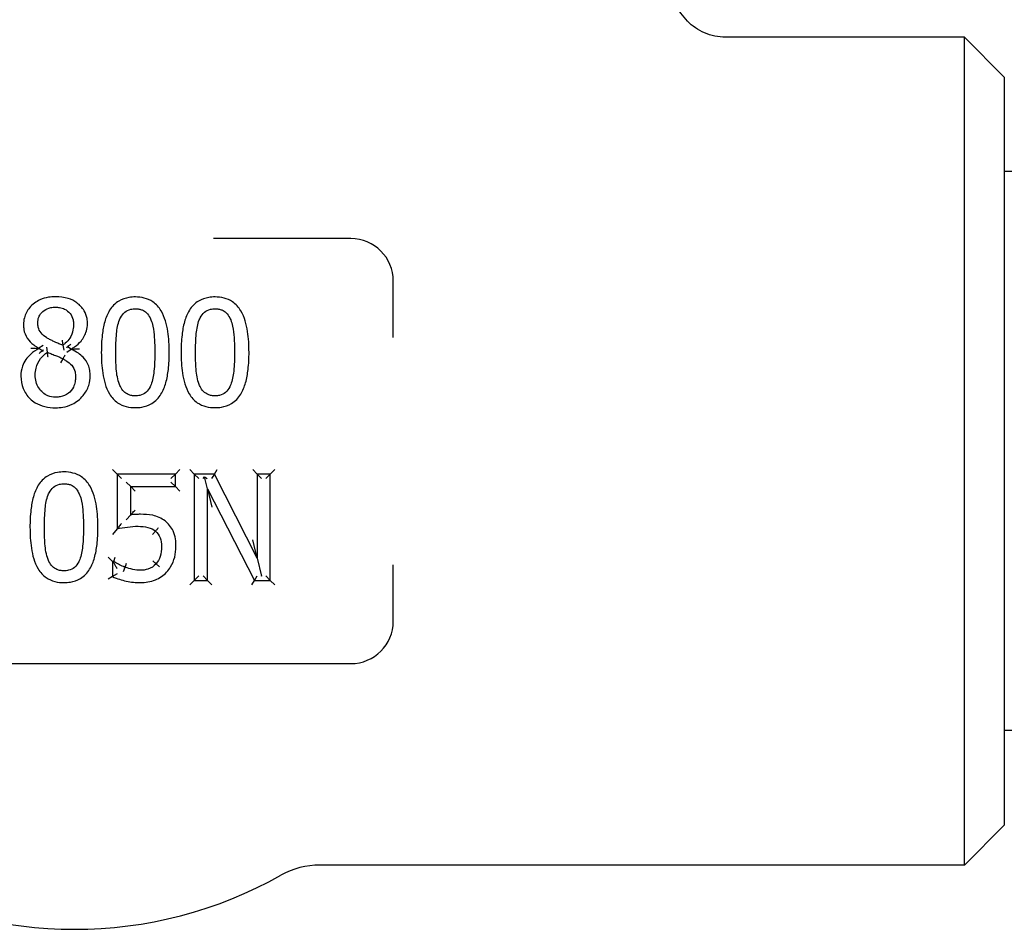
# Model space of a CAD drawing. Header units: inches. Extents: x 24 to 1128, y -94 to 748.
# Tile 381 of 546: x 709.47 to 711.78, y 256.94 to 259.08. Entities that reach past the tile are written whole.
import ezdxf

# ---------------------------------------------------------------- set-up
doc = ezdxf.new("R2010")
doc.units = ezdxf.units.IN
doc.header["$LTSCALE"] = 32
doc.header["$MEASUREMENT"] = 0
doc.layers.add('Visible (ANSI)', color=7, linetype='Continuous', lineweight=30)

msp = doc.modelspace()

# ---------------------------------------------------------------- linework, layer by layer
at = {"layer": 'Visible (ANSI)'}
for p, q in [((711.68908, 259.03662), (711.12768, 259.03662)), ((711.78283, 258.94287), (711.68908, 259.03662)), ((711.68908, 257.08912), (711.68908, 259.03662)), ((711.78283, 258.94287), (711.78283, 257.18287)), ((714.34533, 258.72037), (711.78283, 258.72037)), ((710.24533, 258.56287), (709.92248, 258.56287)), ((710.34533, 258.33036), (710.34533, 258.46287)), ((709.52199, 258.31091), (709.51157, 258.30492)), ((709.53163, 258.2954), (709.53046, 258.30712)), ((709.56809, 258.31201), (709.57007, 258.30042)), ((709.57873, 258.30905), (709.58775, 258.30351)), ((709.51157, 258.30492), (709.51157, 258.30391)), ((709.52051, 258.29834), (709.51157, 258.30391)), ((709.57733, 258.29584), (709.58775, 258.30249)), ((709.58775, 258.30249), (709.58775, 258.30351)), ((709.56323, 258.2707), (709.5683, 258.2798)), ((709.69542, 258.00878), (709.68501, 258.0192)), ((709.69542, 258.00878), (709.69542, 257.87993)), ((709.83258, 258.00878), (709.69542, 258.00878)), ((709.69542, 258.00878), (709.70584, 257.99837)), ((709.83258, 258.00878), (709.82216, 257.99837)), ((709.83258, 258.00878), (709.843, 258.0192)), ((709.83258, 257.97941), (709.83258, 258.00878)), ((709.87715, 258.00878), (709.86673, 258.0192)), ((709.92435, 258.00878), (709.87715, 258.00878)), ((709.87715, 258.00878), (709.87715, 257.75878)), ((709.87715, 258.00878), (709.88757, 257.99837)), ((709.92435, 258.00878), (709.91797, 257.99837)), ((709.92435, 258.00878), (709.93074, 258.0192)), ((710.02504, 257.81085), (709.92435, 258.00878)), ((710.02504, 258.00878), (710.01463, 258.0192)), ((710.02504, 258.00878), (710.02504, 257.81085)), ((710.05604, 258.00878), (710.02504, 258.00878)), ((710.02504, 258.00878), (710.03546, 257.99837)), ((710.05604, 258.00878), (710.04562, 257.99837)), ((710.05604, 258.00878), (710.06646, 258.0192)), ((710.05604, 257.75878), (710.05604, 258.00878)), ((709.72764, 257.97941), (709.71722, 257.98982)), ((709.83258, 257.97941), (709.82216, 257.98982)), ((709.89773, 257.99837), (709.90144, 258.00208)), ((709.90144, 258.00208), (709.90753, 257.99837)), ((709.90815, 257.97434), (709.90144, 258.00208)), ((709.72764, 257.97941), (709.83258, 257.97941)), ((709.72764, 257.91275), (709.72764, 257.97941)), ((709.72764, 257.97941), (709.73805, 257.96899)), ((709.83258, 257.97941), (709.843, 257.96899)), ((709.90815, 257.75878), (709.90815, 257.97434)), ((709.90815, 257.97434), (710.01876, 257.75878)), ((709.90815, 257.97434), (709.91856, 257.93123)), ((709.71722, 257.90086), (709.72764, 257.91275)), ((709.69542, 257.87993), (709.68501, 257.86698)), ((709.78578, 257.87446), (709.77901, 257.86654)), ((710.02504, 257.81085), (710.01463, 257.8543)), ((709.68509, 257.80315), (709.67468, 257.81357)), ((709.68752, 257.80315), (709.68509, 257.80315)), ((709.68509, 257.80315), (709.68509, 257.7677)), ((709.68509, 257.80315), (709.68693, 257.80132)), ((709.68752, 257.80315), (709.69095, 257.81357)), ((709.79512, 257.79091), (709.7872, 257.79768)), ((710.02504, 257.81085), (710.03511, 257.76885)), ((709.71094, 257.77998), (709.71447, 257.78978)), ((710.34533, 257.66287), (710.34533, 257.79539)), ((709.68509, 257.7677), (709.67468, 257.76121)), ((709.87715, 257.75878), (709.86673, 257.74837)), ((709.87715, 257.75878), (709.88757, 257.7692)), ((709.87715, 257.75878), (709.90815, 257.75878)), ((709.90815, 257.75878), (709.89773, 257.7692)), ((709.90815, 257.75878), (709.91856, 257.74837)), ((710.0124, 257.74837), (710.01876, 257.75878)), ((710.01876, 257.75878), (710.02513, 257.7692)), ((710.01876, 257.75878), (710.05604, 257.75878)), ((710.03454, 257.7692), (710.03511, 257.76885)), ((710.03511, 257.76885), (710.03546, 257.7692)), ((710.05604, 257.75878), (710.04562, 257.7692)), ((710.05604, 257.75878), (710.06646, 257.74837)), ((708.94533, 257.56287), (710.24533, 257.56287)), ((714.34533, 257.40537), (711.78283, 257.40537)), ((711.78283, 257.18287), (711.68908, 257.08912)), ((711.68908, 257.08912), (710.17299, 257.08912))]:
    msp.add_line(p, q, dxfattribs=at)
for centre, radius, start, end in [((710.24533, 258.46287), 0.1, 0, 90), ((710.24533, 257.66287), 0.1, 270, 0), ((710.17299, 256.90162), 0.1875, 90, 119.34483), ((709.59533, 257.92912), 0.99125, 240.65517, 299.34483)]:
    msp.add_arc(centre, radius, start, end, dxfattribs=at)
for points, knots in [([(711.12768, 259.03662), (711.12758, 259.03662), (711.12747, 259.03662), (711.11881, 259.03665), (711.11029, 259.03753), (711.09356, 259.04098), (711.08539, 259.04354), (711.06251, 259.05335), (711.04887, 259.06264), (711.02602, 259.08583), (711.01701, 259.09946), (711.00473, 259.12938), (711.00158, 259.14536), (711.00158, 259.1615)], [-0.00080906, -0.00080906, -0.00080906, -0.00080906, 0, 0, 0.06513682, 0.06513682, 0.13017613, 0.13017613, 0.25481643, 0.25481643, 0.37825086, 0.37825086, 0.50129539, 0.50129539, 0.50129539, 0.50129539]), ([(709.55067, 258.42607), (709.54515, 258.42607), (709.53948, 258.42567), (709.52711, 258.42356), (709.52045, 258.42161), (709.50478, 258.4144), (709.49639, 258.40814), (709.48392, 258.39345), (709.47954, 258.38528), (709.4759, 258.3712), (709.47531, 258.3656), (709.47531, 258.36023)], [-0.24108925, -0.24108925, -0.24108925, -0.24108925, -0.20285247, -0.20285247, -0.15755053, -0.15755053, -0.09071955, -0.09071955, -0.03520387, -0.03520387, 0, 0, 0, 0]), ([(709.62583, 258.36246), (709.62583, 258.36637), (709.62553, 258.37041), (709.62365, 258.38091), (709.62139, 258.38731), (709.61364, 258.40057), (709.60778, 258.40668), (709.59481, 258.41619), (709.58783, 258.41956), (709.57071, 258.42499), (709.56053, 258.42607), (709.55067, 258.42607)], [-0.2382608, -0.2382608, -0.2382608, -0.2382608, -0.21252746, -0.21252746, -0.17135413, -0.17135413, -0.11832726, -0.11832726, -0.06910487, -0.06910487, 0, 0, 0, 0]), ([(709.73847, 258.42547), (709.73355, 258.42547), (709.72847, 258.42513), (709.71525, 258.42294), (709.70708, 258.42028), (709.69063, 258.41044), (709.6833, 258.40265), (709.678, 258.39417), (709.67253, 258.38541), (709.6691, 258.37626), (709.66361, 258.35686), (709.66185, 258.34663), (709.65901, 258.32265), (709.65845, 258.30886), (709.65845, 258.2952)], [-0.39762782, -0.39762782, -0.39762782, -0.39762782, -0.36373585, -0.36373585, -0.30950871, -0.30950871, -0.24393732, -0.24393732, -0.24393732, -0.1766061, -0.1766061, -0.10179305, -0.10179305, 0, 0, 0, 0]), ([(709.8183, 258.2954), (709.8183, 258.31155), (709.81747, 258.32807), (709.81228, 258.36087), (709.80821, 258.37754), (709.79895, 258.39305), (709.79417, 258.40106), (709.78766, 258.40859), (709.76707, 258.42257), (709.75214, 258.42547), (709.73847, 258.42547)], [-0.3955508, -0.3955508, -0.3955508, -0.3955508, -0.2754195, -0.2754195, -0.15529321, -0.15529321, -0.15529321, -0.09373364, -0.09373364, 0, 0, 0, 0]), ([(709.92608, 258.42547), (709.92115, 258.42547), (709.91607, 258.42513), (709.90285, 258.42294), (709.89468, 258.42028), (709.87823, 258.41044), (709.8709, 258.40265), (709.8656, 258.39417), (709.86013, 258.38541), (709.8567, 258.37626), (709.85121, 258.35686), (709.84945, 258.34663), (709.84662, 258.32265), (709.84605, 258.30886), (709.84605, 258.2952)], [-0.39762782, -0.39762782, -0.39762782, -0.39762782, -0.36373585, -0.36373585, -0.30950871, -0.30950871, -0.24393732, -0.24393732, -0.24393732, -0.1766061, -0.1766061, -0.10179305, -0.10179305, 0, 0, 0, 0]), ([(710.0059, 258.2954), (710.0059, 258.31155), (710.00507, 258.32807), (709.99988, 258.36087), (709.99581, 258.37754), (709.98655, 258.39305), (709.98177, 258.40106), (709.97526, 258.40859), (709.95467, 258.42257), (709.93974, 258.42547), (709.92608, 258.42547)], [-0.3955508, -0.3955508, -0.3955508, -0.3955508, -0.2754195, -0.2754195, -0.15529321, -0.15529321, -0.15529321, -0.09373364, -0.09373364, 0, 0, 0, 0]), ([(709.50894, 258.36408), (709.50894, 258.36673), (709.50915, 258.36935), (709.51031, 258.37586), (709.51161, 258.37955), (709.51606, 258.38726), (709.51968, 258.391), (709.52858, 258.39709), (709.53378, 258.39919), (709.54293, 258.40103), (709.54666, 258.40136), (709.55047, 258.40136)], [-0.20028425, -0.20028425, -0.20028425, -0.20028425, -0.17595568, -0.17595568, -0.13702996, -0.13702996, -0.08642653, -0.08642653, -0.03353843, -0.03353843, 0, 0, 0, 0]), ([(709.55047, 258.40136), (709.55385, 258.40136), (709.5572, 258.40112), (709.56461, 258.39988), (709.56854, 258.39869), (709.57721, 258.39449), (709.58158, 258.39086), (709.58839, 258.38212), (709.59069, 258.37728), (709.59266, 258.36884), (709.59301, 258.36549), (709.59301, 258.36205)], [-0.2062605, -0.2062605, -0.2062605, -0.2062605, -0.17676842, -0.17676842, -0.13805989, -0.13805989, -0.0834994, -0.0834994, -0.03156312, -0.03156312, 0, 0, 0, 0]), ([(709.7012, 258.37137), (709.7019, 258.37312), (709.70266, 258.37482), (709.70613, 258.38162), (709.70947, 258.38613), (709.7176, 258.39305), (709.72232, 258.39534), (709.73113, 258.39736), (709.73477, 258.39771), (709.73847, 258.39771)], [-0.15519829, -0.15519829, -0.15519829, -0.15519829, -0.13862551, -0.13862551, -0.08628485, -0.08628485, -0.03318648, -0.03318648, 0, 0, 0, 0]), ([(709.73847, 258.39771), (709.7413, 258.39771), (709.74409, 258.39751), (709.7495, 258.3966), (709.75211, 258.39588), (709.75834, 258.39336), (709.76173, 258.39109), (709.76799, 258.38498), (709.77073, 258.38106), (709.77375, 258.37509), (709.77448, 258.37345), (709.77514, 258.37178)], [-0.15345791, -0.15345791, -0.15345791, -0.15345791, -0.12815919, -0.12815919, -0.10190337, -0.10190337, -0.06065975, -0.06065975, -0.01592257, -0.01592257, 0, 0, 0, 0]), ([(709.8888, 258.37137), (709.8895, 258.37312), (709.89026, 258.37482), (709.89373, 258.38162), (709.89707, 258.38613), (709.9052, 258.39305), (709.90992, 258.39534), (709.91873, 258.39736), (709.92237, 258.39771), (709.92608, 258.39771)], [-0.15519829, -0.15519829, -0.15519829, -0.15519829, -0.13862551, -0.13862551, -0.08628485, -0.08628485, -0.03318648, -0.03318648, 0, 0, 0, 0]), ([(709.92608, 258.39771), (709.9289, 258.39771), (709.93169, 258.39751), (709.9371, 258.3966), (709.93971, 258.39588), (709.94594, 258.39336), (709.94933, 258.39109), (709.95559, 258.38498), (709.95834, 258.38106), (709.96135, 258.37509), (709.96208, 258.37345), (709.96275, 258.37178)], [-0.15345791, -0.15345791, -0.15345791, -0.15345791, -0.12815919, -0.12815919, -0.10190337, -0.10190337, -0.06065975, -0.06065975, -0.01592257, -0.01592257, 0, 0, 0, 0]), ([(709.47531, 258.36023), (709.47531, 258.35659), (709.47555, 258.35281), (709.4773, 258.34199), (709.47981, 258.33474), (709.48422, 258.32842), (709.48862, 258.32213), (709.49389, 258.31724), (709.50334, 258.31), (709.50744, 258.30733), (709.51157, 258.30492)], [-0.14919736, -0.14919736, -0.14919736, -0.14919736, -0.12498855, -0.12498855, -0.08048513, -0.08048513, -0.08048513, -0.03367511, -0.03367511, 0, 0, 0, 0]), ([(709.53284, 258.32761), (709.53162, 258.32832), (709.53042, 258.32905), (709.52429, 258.33303), (709.51994, 258.33672), (709.51329, 258.34497), (709.51119, 258.34928), (709.50928, 258.35737), (709.50894, 258.3607), (709.50894, 258.36408)], [-0.14393342, -0.14393342, -0.14393342, -0.14393342, -0.13185082, -0.13185082, -0.08070178, -0.08070178, -0.03103914, -0.03103914, 0, 0, 0, 0]), ([(709.59301, 258.36205), (709.59301, 258.35731), (709.59263, 258.35257), (709.59043, 258.34073), (709.58806, 258.33412), (709.58127, 258.32406), (709.57761, 258.3201), (709.57178, 258.31493), (709.56997, 258.31345), (709.56809, 258.31201)], [-0.17159567, -0.17159567, -0.17159567, -0.17159567, -0.13119161, -0.13119161, -0.06654511, -0.06654511, -0.01972886, -0.01972886, 0, 0, 0, 0]), ([(709.58775, 258.30351), (709.59044, 258.30487), (709.5931, 258.3064), (709.60133, 258.31185), (709.60653, 258.31647), (709.61655, 258.32891), (709.62066, 258.33672), (709.62492, 258.35087), (709.62583, 258.3567), (709.62583, 258.36246)], [-0.15744253, -0.15744253, -0.15744253, -0.15744253, -0.13731944, -0.13731944, -0.09338685, -0.09338685, -0.03591802, -0.03591802, 0, 0, 0, 0]), ([(709.69249, 258.2952), (709.69249, 258.30996), (709.69295, 258.32469), (709.69431, 258.33916), (709.69537, 258.35048), (709.69737, 258.36172), (709.7012, 258.37137)], [-0.20539702, -0.20539702, -0.20539702, -0.20539702, -0.0911634, -0.0911634, -0.0911634, 0, 0, 0, 0]), ([(709.77514, 258.37178), (709.77705, 258.36699), (709.77852, 258.36183), (709.7815, 258.34795), (709.78248, 258.33899), (709.78397, 258.3185), (709.78426, 258.30696), (709.78426, 258.2954)], [-0.20607527, -0.20607527, -0.20607527, -0.20607527, -0.16123509, -0.16123509, -0.08949082, -0.08949082, 0, 0, 0, 0]), ([(709.88009, 258.2952), (709.88009, 258.30996), (709.88055, 258.32469), (709.88191, 258.33916), (709.88297, 258.35048), (709.88497, 258.36172), (709.8888, 258.37137)], [-0.20539702, -0.20539702, -0.20539702, -0.20539702, -0.0911634, -0.0911634, -0.0911634, 0, 0, 0, 0]), ([(709.96275, 258.37178), (709.96465, 258.36699), (709.96612, 258.36183), (709.9691, 258.34795), (709.97008, 258.33899), (709.97157, 258.3185), (709.97186, 258.30696), (709.97186, 258.2954)], [-0.20607527, -0.20607527, -0.20607527, -0.20607527, -0.16123509, -0.16123509, -0.08949082, -0.08949082, 0, 0, 0, 0]), ([(709.56809, 258.31201), (709.56486, 258.31307), (709.56161, 258.31428), (709.55511, 258.3169), (709.55187, 258.31832), (709.54865, 258.31981), (709.5459, 258.32108), (709.54318, 258.32236), (709.53784, 258.32497), (709.53519, 258.3263), (709.53284, 258.32761)], [-0.10316194, -0.10316194, -0.10316194, -0.10316194, -0.07498611, -0.07498611, -0.04681028, -0.04681028, -0.04681028, -0.02340514, -0.02340514, 0, 0, 0, 0]), ([(709.56605, 258.32377), (709.56605, 258.32374), (709.56606, 258.32371), (709.56624, 258.32273), (709.56641, 258.32177), (709.56673, 258.31992), (709.56689, 258.31903), (709.56726, 258.3169), (709.56746, 258.31572), (709.56778, 258.31387), (709.5679, 258.31317), (709.56805, 258.31225), (709.56809, 258.31201), (709.56809, 258.31201)], [-0.044688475, -0.044688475, -0.044688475, -0.044688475, -0.044465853, -0.044465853, -0.037097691, -0.037097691, -0.029877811, -0.029877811, -0.018940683, -0.018940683, -0.009212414, -0.009212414, 0, 0, 0, 0]), ([(709.57733, 258.30604), (709.57735, 258.30609), (709.57738, 258.30614), (709.57785, 258.30714), (709.5783, 258.3081), (709.57873, 258.30905)], [-0.0004459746, -0.0004459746, -0.0004459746, -0.0004459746, 0, 0, 0.0079917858, 0.0079917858, 0.0079917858, 0.0079917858]), ([(709.57873, 258.30905), (709.58344, 258.31222), (709.5859, 258.31417), (709.58648, 258.31463), (709.58655, 258.31468), (709.58662, 258.31474)], [-0.0049383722, -0.0049383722, -0.0049383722, -0.0049383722, 0, 0, 0.000690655, 0.000690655, 0.000690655, 0.000690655]), ([(709.51157, 258.30391), (709.50482, 258.3006), (709.49817, 258.29639), (709.48371, 258.28343), (709.47689, 258.27341), (709.47045, 258.25497), (709.46923, 258.24706), (709.46923, 258.23949)], [-0.17644554, -0.17644554, -0.17644554, -0.17644554, -0.12506903, -0.12506903, -0.04977316, -0.04977316, 0, 0, 0, 0]), ([(709.49287, 258.3049), (709.49291, 258.3049), (709.49296, 258.3049), (709.49625, 258.30484), (709.4996, 258.30476), (709.50498, 258.30462), (709.50707, 258.30456), (709.50944, 258.30448), (709.51013, 258.30446), (709.51072, 258.30444)], [-0.000323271, -0.000323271, -0.000323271, -0.000323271, 0, 0, 0.024747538, 0.024747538, 0.043496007, 0.043496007, 0.051596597, 0.051596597, 0.051596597, 0.051596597]), ([(709.50306, 258.24192), (709.50306, 258.24737), (709.50363, 258.25281), (709.50682, 258.2663), (709.51049, 258.27399), (709.52006, 258.28643), (709.52548, 258.29133), (709.53163, 258.2954)], [-0.18604928, -0.18604928, -0.18604928, -0.18604928, -0.13907807, -0.13907807, -0.06392413, -0.06392413, 0, 0, 0, 0]), ([(709.51157, 258.30492), (709.51157, 258.30492), (709.51137, 258.30481), (709.5109, 258.30454), (709.51082, 258.30449), (709.51072, 258.30444)], [0, 0, 0, 0, 0.009031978, 0.009031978, 0.01088713, 0.01088713, 0.01088713, 0.01088713]), ([(709.51072, 258.30444), (709.51089, 258.30433), (709.51103, 258.30424), (709.51143, 258.304), (709.51157, 258.30391), (709.51157, 258.30391)], [0.004463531, 0.004463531, 0.004463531, 0.004463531, 0.007781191, 0.007781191, 0.015368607, 0.015368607, 0.015368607, 0.015368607]), ([(709.52051, 258.29834), (709.51562, 258.29522), (709.51277, 258.29302), (709.512, 258.29241), (709.51192, 258.29235), (709.51185, 258.29229)], [-0.0067344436, -0.0067344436, -0.0067344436, -0.0067344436, 0, 0, 0.0007386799, 0.0007386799, 0.0007386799, 0.0007386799]), ([(709.52199, 258.30135), (709.52196, 258.3013), (709.52194, 258.30125), (709.52144, 258.30025), (709.52097, 258.29929), (709.52051, 258.29834)], [-0.0004266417, -0.0004266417, -0.0004266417, -0.0004266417, 0, 0, 0.0080980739, 0.0080980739, 0.0080980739, 0.0080980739]), ([(709.53305, 258.28358), (709.53305, 258.28361), (709.53305, 258.28364), (709.5329, 258.28462), (709.53277, 258.28558), (709.53253, 258.28743), (709.53242, 258.28833), (709.53215, 258.29048), (709.53202, 258.29166), (709.53182, 258.29353), (709.53175, 258.29424), (709.53165, 258.29517), (709.53163, 258.2954), (709.53163, 258.2954)], [-0.044621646, -0.044621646, -0.044621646, -0.044621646, -0.044400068, -0.044400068, -0.03707356, -0.03707356, -0.02988243, -0.02988243, -0.01893434, -0.01893434, -0.009203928, -0.009203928, 0, 0, 0, 0]), ([(709.53163, 258.2954), (709.53519, 258.29395), (709.53877, 258.29251), (709.54592, 258.28963), (709.54951, 258.28821), (709.5531, 258.28679), (709.5558, 258.28573), (709.55846, 258.28462), (709.56359, 258.2823), (709.56606, 258.28108), (709.5683, 258.2798)], [-0.1047588, -0.1047588, -0.1047588, -0.1047588, -0.0755253, -0.0755253, -0.0462918, -0.0462918, -0.0462918, -0.0231459, -0.0231459, 0, 0, 0, 0]), ([(709.5683, 258.2798), (709.5683, 258.2798), (709.56843, 258.28003), (709.56893, 258.28093), (709.56929, 258.28159), (709.57022, 258.28326), (709.57077, 258.28425), (709.57169, 258.2859), (709.57201, 258.28649), (709.57251, 258.28739), (709.57268, 258.28769), (709.57294, 258.28815), (709.57303, 258.28831), (709.57318, 258.28859), (709.57325, 258.28872), (709.57333, 258.28886), (709.57335, 258.28889), (709.57336, 258.28891)], [-0.04147151, -0.04147151, -0.04147151, -0.04147151, -0.031136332, -0.031136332, -0.020800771, -0.020800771, -0.010464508, -0.010464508, -0.005125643, -0.005125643, -0.002449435, -0.002449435, -0.001094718, -0.001094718, 0, 0, 0.000192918, 0.000192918, 0.000192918, 0.000192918]), ([(709.58775, 258.30351), (709.58775, 258.30351), (709.58794, 258.30339), (709.58839, 258.30311), (709.58847, 258.30306), (709.58856, 258.30301)], [-0.044899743, -0.044899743, -0.044899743, -0.044899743, -0.035977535, -0.035977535, -0.03420007, -0.03420007, -0.03420007, -0.03420007]), ([(709.58775, 258.30249), (709.58775, 258.30249), (709.58788, 258.30258), (709.58826, 258.30282), (709.5884, 258.30291), (709.58856, 258.30301)], [0, 0, 0, 0, 0.007479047, 0.007479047, 0.010647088, 0.010647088, 0.010647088, 0.010647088]), ([(709.63211, 258.24009), (709.63211, 258.24423), (709.63185, 258.24851), (709.63048, 258.25711), (709.62939, 258.26143), (709.62503, 258.27243), (709.62049, 258.27884), (709.61214, 258.28728), (709.60835, 258.29036), (709.59904, 258.29681), (709.59342, 258.29987), (709.58775, 258.30249)], [-0.17675386, -0.17675386, -0.17675386, -0.17675386, -0.14867142, -0.14867142, -0.12078849, -0.12078849, -0.0760162, -0.0760162, -0.04400779, -0.04400779, 0, 0, 0, 0]), ([(709.58856, 258.30301), (709.58919, 258.30302), (709.58992, 258.30304), (709.59246, 258.30309), (709.59475, 258.30316), (709.60041, 258.30336), (709.60384, 258.30351), (709.6072, 258.30368), (709.60724, 258.30369), (709.60728, 258.30369)], [0.002128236, 0.002128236, 0.002128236, 0.002128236, 0.008988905, 0.008988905, 0.025521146, 0.025521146, 0.046099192, 0.046099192, 0.046368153, 0.046368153, 0.046368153, 0.046368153]), ([(709.65845, 258.2952), (709.65845, 258.27901), (709.65926, 258.26246), (709.66441, 258.22957), (709.66841, 258.21283), (709.6778, 258.19725), (709.68248, 258.18948), (709.6888, 258.1822), (709.70931, 258.16808), (709.72455, 258.16513), (709.73847, 258.16513)], [-0.39636224, -0.39636224, -0.39636224, -0.39636224, -0.27588328, -0.27588328, -0.15540931, -0.15540931, -0.15540931, -0.09572801, -0.09572801, 0, 0, 0, 0]), ([(709.701, 258.21983), (709.69673, 258.231), (709.69467, 258.24317), (709.69274, 258.26888), (709.69249, 258.28204), (709.69249, 258.2952)], [-0.2030371, -0.2030371, -0.2030371, -0.2030371, -0.10151855, -0.10151855, 0, 0, 0, 0]), ([(709.73847, 258.16513), (709.74335, 258.16513), (709.74838, 258.16547), (709.76147, 258.16765), (709.76955, 258.1703), (709.78604, 258.18014), (709.79342, 258.18805), (709.79875, 258.19664), (709.80414, 258.20532), (709.80756, 258.2144), (709.81312, 258.23388), (709.81492, 258.24426), (709.81774, 258.26825), (709.8183, 258.28189), (709.8183, 258.2954)], [-0.3969343, -0.3969343, -0.3969343, -0.3969343, -0.36344063, -0.36344063, -0.30985076, -0.30985076, -0.24348635, -0.24348635, -0.24348635, -0.17661505, -0.17661505, -0.10067261, -0.10067261, 0, 0, 0, 0]), ([(709.78426, 258.2954), (709.78426, 258.28033), (709.78379, 258.26528), (709.78224, 258.25063), (709.78106, 258.2396), (709.77905, 258.22865), (709.77535, 258.21923)], [-0.20539024, -0.20539024, -0.20539024, -0.20539024, -0.08874744, -0.08874744, -0.08874744, 0, 0, 0, 0]), ([(709.84605, 258.2952), (709.84605, 258.27901), (709.84687, 258.26246), (709.85201, 258.22957), (709.85601, 258.21283), (709.8654, 258.19725), (709.87008, 258.18948), (709.8764, 258.1822), (709.89691, 258.16808), (709.91215, 258.16513), (709.92608, 258.16513)], [-0.39636224, -0.39636224, -0.39636224, -0.39636224, -0.27588328, -0.27588328, -0.15540931, -0.15540931, -0.15540931, -0.09572801, -0.09572801, 0, 0, 0, 0]), ([(709.8886, 258.21983), (709.88433, 258.231), (709.88227, 258.24317), (709.88035, 258.26888), (709.88009, 258.28204), (709.88009, 258.2952)], [-0.2030371, -0.2030371, -0.2030371, -0.2030371, -0.10151855, -0.10151855, 0, 0, 0, 0]), ([(709.92608, 258.16513), (709.93095, 258.16513), (709.93598, 258.16547), (709.94907, 258.16765), (709.95715, 258.1703), (709.97364, 258.18014), (709.98102, 258.18805), (709.98635, 258.19664), (709.99174, 258.20532), (709.99516, 258.2144), (710.00072, 258.23388), (710.00252, 258.24426), (710.00534, 258.26825), (710.0059, 258.28189), (710.0059, 258.2954)], [-0.3969343, -0.3969343, -0.3969343, -0.3969343, -0.36344063, -0.36344063, -0.30985076, -0.30985076, -0.24348635, -0.24348635, -0.24348635, -0.17661505, -0.17661505, -0.10067261, -0.10067261, 0, 0, 0, 0]), ([(709.97186, 258.2954), (709.97186, 258.28033), (709.9714, 258.26528), (709.96984, 258.25063), (709.96866, 258.2396), (709.96666, 258.22865), (709.96295, 258.21923)], [-0.20539024, -0.20539024, -0.20539024, -0.20539024, -0.08874744, -0.08874744, -0.08874744, 0, 0, 0, 0]), ([(709.5683, 258.2798), (709.57081, 258.27844), (709.57325, 258.27703), (709.58078, 258.27227), (709.58551, 258.26864), (709.59294, 258.26027), (709.59525, 258.25518), (709.59732, 258.24521), (709.59767, 258.24106), (709.59767, 258.23685)], [-0.16889715, -0.16889715, -0.16889715, -0.16889715, -0.14560596, -0.14560596, -0.0945362, -0.0945362, -0.03636008, -0.03636008, 0, 0, 0, 0]), ([(709.46923, 258.23949), (709.46923, 258.22968), (709.471, 258.21943), (709.4747, 258.21011), (709.47822, 258.20125), (709.48378, 258.19286), (709.4907, 258.1862)], [-0.12818083, -0.12818083, -0.12818083, -0.12818083, -0.06222407, -0.06222407, -0.06222407, 0, 0, 0, 0]), ([(709.55108, 258.18965), (709.54465, 258.18965), (709.53835, 258.19078), (709.52414, 258.19666), (709.51655, 258.20329), (709.50565, 258.22023), (709.50306, 258.23081), (709.50306, 258.24192)], [-0.24211946, -0.24211946, -0.24211946, -0.24211946, -0.18433658, -0.18433658, -0.09638448, -0.09638448, 0, 0, 0, 0]), ([(709.55067, 258.16473), (709.55636, 258.16473), (709.5622, 258.16517), (709.57551, 258.16752), (709.5829, 258.16984), (709.5997, 258.17811), (709.60836, 258.18495), (709.6214, 258.20038), (709.62609, 258.20869), (709.63113, 258.22494), (709.63211, 258.23269), (709.63211, 258.24009)], [-0.27146787, -0.27146787, -0.27146787, -0.27146787, -0.23213286, -0.23213286, -0.18138429, -0.18138429, -0.10931742, -0.10931742, -0.04973135, -0.04973135, 0, 0, 0, 0]), ([(709.59767, 258.23685), (709.59767, 258.2332), (709.5974, 258.22958), (709.59602, 258.22145), (709.59466, 258.21709), (709.5899, 258.20748), (709.58584, 258.20259), (709.57542, 258.1946), (709.56899, 258.19189), (709.55848, 258.18995), (709.55481, 258.18965), (709.55108, 258.18965)], [-0.23080417, -0.23080417, -0.23080417, -0.23080417, -0.19912439, -0.19912439, -0.15681606, -0.15681606, -0.09762557, -0.09762557, -0.03265509, -0.03265509, 0, 0, 0, 0]), ([(709.73847, 258.19289), (709.7356, 258.19289), (709.73276, 258.1931), (709.72716, 258.19403), (709.72442, 258.19479), (709.71797, 258.19746), (709.7145, 258.19985), (709.70812, 258.20623), (709.70534, 258.21029), (709.70237, 258.2164), (709.70165, 258.21809), (709.701, 258.21983)], [-0.1574704, -0.1574704, -0.1574704, -0.1574704, -0.13181294, -0.13181294, -0.10432668, -0.10432668, -0.0618117, -0.0618117, -0.01648612, -0.01648612, 0, 0, 0, 0]), ([(709.77535, 258.21923), (709.77469, 258.21753), (709.77398, 258.21588), (709.7706, 258.20902), (709.76724, 258.20442), (709.7591, 258.19753), (709.75441, 258.19525), (709.74571, 258.19324), (709.74213, 258.19289), (709.73847, 258.19289)], [-0.15478626, -0.15478626, -0.15478626, -0.15478626, -0.13870733, -0.13870733, -0.08539549, -0.08539549, -0.03284442, -0.03284442, 0, 0, 0, 0]), ([(709.92608, 258.19289), (709.9232, 258.19289), (709.92036, 258.1931), (709.91476, 258.19403), (709.91202, 258.19479), (709.90557, 258.19746), (709.9021, 258.19985), (709.89572, 258.20623), (709.89294, 258.21029), (709.88997, 258.2164), (709.88925, 258.21809), (709.8886, 258.21983)], [-0.1574704, -0.1574704, -0.1574704, -0.1574704, -0.13181294, -0.13181294, -0.10432668, -0.10432668, -0.0618117, -0.0618117, -0.01648612, -0.01648612, 0, 0, 0, 0]), ([(709.96295, 258.21923), (709.96229, 258.21753), (709.96158, 258.21588), (709.9582, 258.20902), (709.95484, 258.20442), (709.94671, 258.19753), (709.94201, 258.19525), (709.93332, 258.19324), (709.92973, 258.19289), (709.92608, 258.19289)], [-0.15478626, -0.15478626, -0.15478626, -0.15478626, -0.13870733, -0.13870733, -0.08539549, -0.08539549, -0.03284442, -0.03284442, 0, 0, 0, 0]), ([(709.4907, 258.1862), (709.49443, 258.18262), (709.49862, 258.17944), (709.5101, 258.17254), (709.5176, 258.16961), (709.53376, 258.16557), (709.54237, 258.16473), (709.55067, 258.16473)], [-0.14467036, -0.14467036, -0.14467036, -0.14467036, -0.11132771, -0.11132771, -0.05797947, -0.05797947, 0, 0, 0, 0]), ([(709.57063, 258.01385), (709.5657, 258.01385), (709.56063, 258.01351), (709.54741, 258.01132), (709.53923, 258.00866), (709.52278, 257.99882), (709.51545, 257.99103), (709.51015, 257.98255), (709.50468, 257.97379), (709.50125, 257.96464), (709.49576, 257.94524), (709.494, 257.93501), (709.49117, 257.91103), (709.4906, 257.89724), (709.4906, 257.88358)], [-0.39762782, -0.39762782, -0.39762782, -0.39762782, -0.36373585, -0.36373585, -0.30950871, -0.30950871, -0.24393732, -0.24393732, -0.24393732, -0.1766061, -0.1766061, -0.10179305, -0.10179305, 0, 0, 0, 0]), ([(709.65045, 257.88378), (709.65045, 257.89993), (709.64962, 257.91645), (709.64443, 257.94925), (709.64036, 257.96592), (709.6311, 257.98143), (709.62632, 257.98945), (709.61981, 257.99697), (709.59922, 258.01095), (709.58429, 258.01385), (709.57063, 258.01385)], [-0.3955508, -0.3955508, -0.3955508, -0.3955508, -0.2754195, -0.2754195, -0.15529321, -0.15529321, -0.15529321, -0.09373364, -0.09373364, 0, 0, 0, 0]), ([(709.53335, 257.95976), (709.53405, 257.96151), (709.53481, 257.9632), (709.53828, 257.97), (709.54162, 257.97451), (709.54975, 257.98144), (709.55447, 257.98372), (709.56328, 257.98574), (709.56692, 257.98609), (709.57063, 257.98609)], [-0.15519829, -0.15519829, -0.15519829, -0.15519829, -0.13862551, -0.13862551, -0.08628485, -0.08628485, -0.03318648, -0.03318648, 0, 0, 0, 0]), ([(709.57063, 257.98609), (709.57345, 257.98609), (709.57624, 257.98589), (709.58165, 257.98498), (709.58426, 257.98427), (709.59049, 257.98174), (709.59388, 257.97948), (709.60014, 257.97336), (709.60289, 257.96944), (709.6059, 257.96347), (709.60663, 257.96184), (709.6073, 257.96016)], [-0.15345791, -0.15345791, -0.15345791, -0.15345791, -0.12815919, -0.12815919, -0.10190337, -0.10190337, -0.06065975, -0.06065975, -0.01592257, -0.01592257, 0, 0, 0, 0]), ([(709.52464, 257.88358), (709.52464, 257.89834), (709.5251, 257.91307), (709.52646, 257.92754), (709.52752, 257.93886), (709.52952, 257.9501), (709.53335, 257.95976)], [-0.20539702, -0.20539702, -0.20539702, -0.20539702, -0.0911634, -0.0911634, -0.0911634, 0, 0, 0, 0]), ([(709.6073, 257.96016), (709.6092, 257.95537), (709.61067, 257.95021), (709.61365, 257.93633), (709.61463, 257.92737), (709.61612, 257.90688), (709.61641, 257.89534), (709.61641, 257.88378)], [-0.20607527, -0.20607527, -0.20607527, -0.20607527, -0.16123509, -0.16123509, -0.08949082, -0.08949082, 0, 0, 0, 0]), ([(709.72764, 257.91275), (709.72764, 257.91275), (709.72776, 257.91289), (709.72824, 257.91344), (709.72862, 257.91388), (709.72975, 257.91515), (709.73056, 257.91606), (709.73239, 257.91809), (709.73343, 257.91924), (709.73563, 257.92163), (709.7368, 257.92289), (709.738, 257.92416), (709.73803, 257.92419), (709.73805, 257.92422)], [0, 0, 0, 0, 0.006931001, 0.006931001, 0.015008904, 0.015008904, 0.026274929, 0.026274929, 0.038566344, 0.038566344, 0.051474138, 0.051474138, 0.051751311, 0.051751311, 0.051751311, 0.051751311]), ([(709.75033, 257.91417), (709.74668, 257.91417), (709.74312, 257.91405), (709.73959, 257.91387), (709.73557, 257.91366), (709.73158, 257.91328), (709.72764, 257.91275)], [-0.054269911, -0.054269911, -0.054269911, -0.054269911, -0.028353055, -0.028353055, -0.028353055, 0, 0, 0, 0]), ([(709.80827, 257.89857), (709.80007, 257.90485), (709.78935, 257.90983), (709.76945, 257.91372), (709.75979, 257.91417), (709.75033, 257.91417)], [-0.1378587, -0.1378587, -0.1378587, -0.1378587, -0.06892935, -0.06892935, 0, 0, 0, 0]), ([(709.70584, 257.89255), (709.70582, 257.89252), (709.70579, 257.89249), (709.70454, 257.891), (709.7033, 257.88953), (709.70101, 257.88677), (709.69992, 257.88545), (709.69812, 257.88326), (709.69736, 257.88233), (709.69632, 257.88105), (709.69597, 257.88061), (709.69553, 257.88007), (709.69542, 257.87993), (709.69542, 257.87993)], [-0.000292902, -0.000292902, -0.000292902, -0.000292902, 0, 0, 0.01451739, 0.01451739, 0.02814407, 0.02814407, 0.039380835, 0.039380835, 0.047240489, 0.047240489, 0.053920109, 0.053920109, 0.053920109, 0.053920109]), ([(709.834, 257.8382), (709.834, 257.85), (709.83323, 257.86252), (709.82731, 257.87507), (709.82303, 257.88415), (709.81631, 257.89251), (709.80827, 257.89857)], [-0.14837737, -0.14837737, -0.14837737, -0.14837737, -0.06455875, -0.06455875, -0.06455875, 0, 0, 0, 0]), ([(709.4906, 257.88358), (709.4906, 257.86739), (709.49142, 257.85084), (709.49656, 257.81796), (709.50056, 257.80121), (709.50995, 257.78563), (709.51463, 257.77786), (709.52095, 257.77058), (709.54146, 257.75646), (709.5567, 257.75352), (709.57063, 257.75352)], [-0.39636224, -0.39636224, -0.39636224, -0.39636224, -0.27588328, -0.27588328, -0.15540931, -0.15540931, -0.15540931, -0.09572801, -0.09572801, 0, 0, 0, 0]), ([(709.53315, 257.80822), (709.52888, 257.81938), (709.52682, 257.83155), (709.5249, 257.85726), (709.52464, 257.87042), (709.52464, 257.88358)], [-0.2030371, -0.2030371, -0.2030371, -0.2030371, -0.10151855, -0.10151855, 0, 0, 0, 0]), ([(709.57063, 257.75352), (709.5755, 257.75352), (709.58053, 257.75385), (709.59362, 257.75603), (709.6017, 257.75868), (709.61819, 257.76852), (709.62557, 257.77643), (709.6309, 257.78502), (709.63629, 257.7937), (709.63972, 257.80278), (709.64527, 257.82226), (709.64707, 257.83265), (709.64989, 257.85663), (709.65045, 257.87027), (709.65045, 257.88378)], [-0.3969343, -0.3969343, -0.3969343, -0.3969343, -0.36344063, -0.36344063, -0.30985076, -0.30985076, -0.24348635, -0.24348635, -0.24348635, -0.17661505, -0.17661505, -0.10067261, -0.10067261, 0, 0, 0, 0]), ([(709.61641, 257.88378), (709.61641, 257.86872), (709.61595, 257.85367), (709.61439, 257.83901), (709.61321, 257.82798), (709.61121, 257.81703), (709.6075, 257.80761)], [-0.20539024, -0.20539024, -0.20539024, -0.20539024, -0.08874744, -0.08874744, -0.08874744, 0, 0, 0, 0]), ([(709.69542, 257.87993), (709.70342, 257.88169), (709.71215, 257.88318), (709.72843, 257.88544), (709.73665, 257.88601), (709.74486, 257.88601)], [-0.13237563, -0.13237563, -0.13237563, -0.13237563, -0.06618782, -0.06618782, 0, 0, 0, 0]), ([(709.74486, 257.88601), (709.75285, 257.88601), (709.76076, 257.88523), (709.76815, 257.88338), (709.77488, 257.8817), (709.78098, 257.87871), (709.78578, 257.87446)], [-0.12904291, -0.12904291, -0.12904291, -0.12904291, -0.06302328, -0.06302328, -0.06302328, 0, 0, 0, 0]), ([(709.79255, 257.88239), (709.79253, 257.88237), (709.79251, 257.88235), (709.7916, 257.88128), (709.79072, 257.88025), (709.78908, 257.87833), (709.78835, 257.87747), (709.78711, 257.87602), (709.78662, 257.87545), (709.78595, 257.87467), (709.78578, 257.87446), (709.78578, 257.87446)], [-0.000192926, -0.000192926, -0.000192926, -0.000192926, 0, 0, 0.010495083, 0.010495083, 0.020832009, 0.020832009, 0.031167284, 0.031167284, 0.041501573, 0.041501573, 0.041501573, 0.041501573]), ([(709.78578, 257.87446), (709.79072, 257.87039), (709.79459, 257.86489), (709.79908, 257.85309), (709.79996, 257.8458), (709.79996, 257.8384)], [-0.12473905, -0.12473905, -0.12473905, -0.12473905, -0.06236953, -0.06236953, 0, 0, 0, 0]), ([(709.79996, 257.8384), (709.79996, 257.83024), (709.79903, 257.82219), (709.79672, 257.8151), (709.79462, 257.80868), (709.79141, 257.8027), (709.7872, 257.79768)], [-0.12855681, -0.12855681, -0.12855681, -0.12855681, -0.06049468, -0.06049468, -0.06049468, 0, 0, 0, 0]), ([(709.81192, 257.77803), (709.8155, 257.78189), (709.81871, 257.78616), (709.82581, 257.79793), (709.82896, 257.80564), (709.8331, 257.82178), (709.834, 257.83012), (709.834, 257.8382)], [-0.14603679, -0.14603679, -0.14603679, -0.14603679, -0.11135425, -0.11135425, -0.05586219, -0.05586219, 0, 0, 0, 0]), ([(709.57063, 257.78127), (709.56775, 257.78127), (709.56491, 257.78148), (709.55931, 257.78241), (709.55657, 257.78317), (709.55012, 257.78584), (709.54665, 257.78823), (709.54027, 257.79462), (709.5375, 257.79867), (709.53452, 257.80478), (709.5338, 257.80647), (709.53315, 257.80822)], [-0.1574704, -0.1574704, -0.1574704, -0.1574704, -0.13181294, -0.13181294, -0.10432668, -0.10432668, -0.0618117, -0.0618117, -0.01648612, -0.01648612, 0, 0, 0, 0]), ([(709.6075, 257.80761), (709.60684, 257.80591), (709.60613, 257.80426), (709.60275, 257.7974), (709.59939, 257.79281), (709.59126, 257.78591), (709.58656, 257.78363), (709.57787, 257.78163), (709.57428, 257.78127), (709.57063, 257.78127)], [-0.15478626, -0.15478626, -0.15478626, -0.15478626, -0.13870733, -0.13870733, -0.08539549, -0.08539549, -0.03284442, -0.03284442, 0, 0, 0, 0]), ([(709.68752, 257.80315), (709.68752, 257.80315), (709.68744, 257.80291), (709.6872, 257.80215), (709.68707, 257.80177), (709.68693, 257.80132)], [0, 0, 0, 0, 0.009850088, 0.009850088, 0.016102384, 0.016102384, 0.016102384, 0.016102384]), ([(709.68693, 257.80132), (709.68716, 257.80087), (709.68739, 257.80043), (709.68855, 257.79825), (709.68975, 257.79613), (709.6925, 257.79145), (709.69397, 257.78903), (709.69546, 257.78663), (709.69548, 257.78659), (709.69551, 257.78655)], [0.00682008, 0.00682008, 0.00682008, 0.00682008, 0.011641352, 0.011641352, 0.032741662, 0.032741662, 0.053679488, 0.053679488, 0.054038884, 0.054038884, 0.054038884, 0.054038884]), ([(709.71447, 257.78978), (709.71383, 257.79002), (709.7132, 257.79026), (709.71194, 257.79074), (709.71131, 257.79099), (709.71068, 257.79124), (709.70653, 257.79289), (709.70247, 257.79469), (709.69856, 257.79667), (709.6945, 257.79873), (709.69052, 257.80095), (709.68752, 257.80315)], [-0.083929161, -0.083929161, -0.083929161, -0.083929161, -0.07847822, -0.07847822, -0.073027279, -0.073027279, -0.073027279, -0.036917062, -0.036917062, -0.036917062, 0, 0, 0, 0]), ([(709.71447, 257.78978), (709.71447, 257.78978), (709.71456, 257.79003), (709.71491, 257.791), (709.71516, 257.79171), (709.71581, 257.7935), (709.71619, 257.79457), (709.71704, 257.79693), (709.7175, 257.79822), (709.71797, 257.79954), (709.71798, 257.79956), (709.71799, 257.79958)], [0, 0, 0, 0, 0.010335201, 0.010335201, 0.020670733, 0.020670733, 0.031006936, 0.031006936, 0.041500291, 0.041500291, 0.041693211, 0.041693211, 0.041693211, 0.041693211]), ([(709.7872, 257.79768), (709.78202, 257.79174), (709.77557, 257.78757), (709.7624, 257.78336), (709.75676, 257.78249), (709.75114, 257.78249)], [-0.12444112, -0.12444112, -0.12444112, -0.12444112, -0.05081973, -0.05081973, 0, 0, 0, 0]), ([(709.7872, 257.79768), (709.7872, 257.79768), (709.787, 257.79785), (709.78621, 257.79852), (709.78564, 257.79901), (709.78419, 257.80025), (709.78333, 257.80099), (709.78142, 257.80262), (709.78038, 257.80351), (709.77932, 257.80442), (709.7793, 257.80443), (709.77928, 257.80445)], [-0.041500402, -0.041500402, -0.041500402, -0.041500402, -0.031165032, -0.031165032, -0.020829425, -0.020829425, -0.010493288, -0.010493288, 0, 0, 0.000192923, 0.000192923, 0.000192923, 0.000192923]), ([(709.69551, 257.77443), (709.69548, 257.77441), (709.69546, 257.77439), (709.69455, 257.77378), (709.69366, 257.7732), (709.69195, 257.77207), (709.69112, 257.77153), (709.68923, 257.77031), (709.68821, 257.76966), (709.68664, 257.76867), (709.68605, 257.7683), (709.68529, 257.76782), (709.68509, 257.7677), (709.68509, 257.7677)], [-0.000231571, -0.000231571, -0.000231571, -0.000231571, 0, 0, 0.00809933, 0.00809933, 0.016011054, 0.016011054, 0.027158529, 0.027158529, 0.036723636, 0.036723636, 0.045624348, 0.045624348, 0.045624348, 0.045624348]), ([(709.75114, 257.78249), (709.74473, 257.78249), (709.73842, 257.78305), (709.7326, 257.78441), (709.72659, 257.78582), (709.72051, 257.78768), (709.71447, 257.78978)], [-0.10419022, -0.10419022, -0.10419022, -0.10419022, -0.05077022, -0.05077022, -0.05077022, 0, 0, 0, 0]), ([(709.75053, 257.75352), (709.76213, 257.75352), (709.77443, 257.75538), (709.78568, 257.7601), (709.79524, 257.76411), (709.80454, 257.77009), (709.81192, 257.77803)], [-0.1503462, -0.1503462, -0.1503462, -0.1503462, -0.06994866, -0.06994866, -0.06994866, 0, 0, 0, 0]), ([(709.68509, 257.7677), (709.69557, 257.76254), (709.70631, 257.75937), (709.72813, 257.75471), (709.73938, 257.75352), (709.75053, 257.75352)], [-0.15898427, -0.15898427, -0.15898427, -0.15898427, -0.07949214, -0.07949214, 0, 0, 0, 0])]:
    msp.add_open_spline(points, degree=3, knots=knots, dxfattribs=at)

doc.saveas('drawing.dxf')
